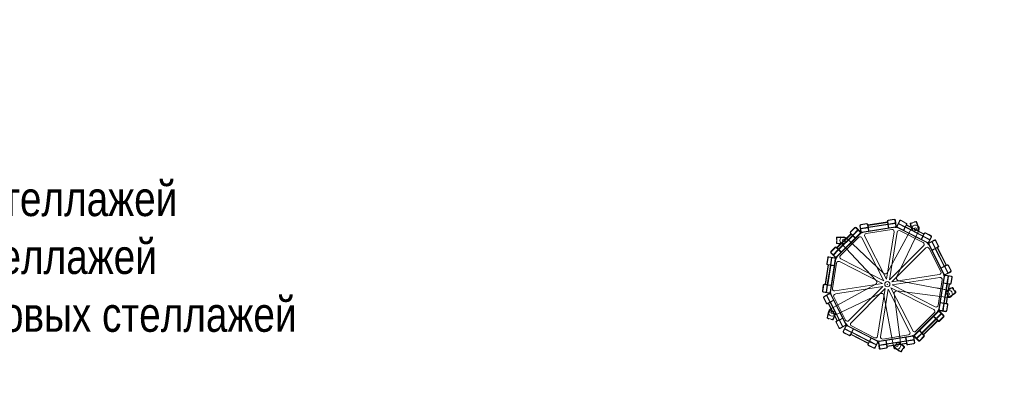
# Model space of a CAD drawing. Header units: millimetres. Extents: x -57464382 to 30606835, y -92609 to 65084.
# Tile 648 of 656: x -33819 to -28991, y 35335 to 37145. Entities that reach past the tile are written whole.
import ezdxf
from ezdxf import colors
from ezdxf.entities.mleader import LeaderData, LeaderLine
from ezdxf.math import Vec2, Vec3

# ---------------------------------------------------------------- set-up
doc = ezdxf.new("R2010")
doc.units = ezdxf.units.MM
doc.layers.get('0').update_dxf_attribs({"lineweight": 0})
doc.layers.add('09_АР_Мебель', color=4, linetype='Continuous', lineweight=9)
doc.layers.add('17_АР_Текст', color=235, linetype='Continuous', lineweight=0)
doc.styles.add('_ТЕКСТОВЫЙ', font='arial.ttf', dxfattribs={"width": 0.8})
doc.styles.get("Standard").update_dxf_attribs({"font": 'arial.ttf'})

# ---------------------------------------------------------------- blocks, each defined once
blk = doc.blocks.new('Стойка поворотная для ГЖП')
at = {"layer": '09_АР_Мебель', "lineweight": 0}
for p, q in [((-130.4, 292.5), (-100.7, 297.2)), ((-130.1, 290.5), (-100.4, 295.2)), ((-97, 292.7), (-94.8, 278.9)), ((-95, 293.1), (-94.5, 290.1)), ((-94.5, 290.1), (0.3, 305.1)), ((-94.2, 288.1), (0.6, 303.1)), ((-92.8, 279.2), (2, 294.3)), ((-92.5, 277.3), (2.3, 292.3)), ((-0.2, 308.1), (0.3, 305.1)), ((0.6, 303.1), (2, 294.3)), ((1.8, 308.4), (4, 294.6)), ((2.3, 292.3), (5, 275.5)), ((33.6, 318.5), (4, 313.8)), ((4, 294.6), (39.5, 300.2)), ((33.9, 316.5), (4.3, 311.8)), ((4.3, 292.6), (39.8, 298.2)), ((4.3, 292.6), (6.9, 275.8)), ((37.3, 314), (42, 284.4)), ((39.3, 314.3), (44, 284.7)), ((59.7, 311.1), (46.1, 284.4)), ((61.5, 310.2), (47.9, 283.5)), ((54.3, 295.9), (86.3, 279.6)), ((55.2, 297.7), (87.3, 281.4)), ((65.6, 311.5), (92.3, 297.9)), ((66.5, 313.3), (93.2, 299.7)), ((93.6, 293.8), (87.3, 281.4)), ((95.4, 292.9), (94, 290.3)), ((94, 290.3), (179.6, 246.7)), ((114.1, 299.4), (120.2, 301.4)), ((116.4, 298), (138.6, 305.3)), ((139.5, 307.7), (133.5, 305.7)), ((-250.5, 133.2), (-133.2, 250.5)), ((-249.1, 131.7), (-131.7, 249.1)), ((-247, 179.1), (-179.1, 247)), ((-245.6, 177.7), (-177.7, 245.6)), ((-160, 277.4), (-181.2, 256.2)), ((-181.2, 249.1), (-179.1, 247)), ((-158.6, 276), (-179.8, 254.8)), ((-179.8, 250.5), (-169.9, 240.6)), ((-177.7, 245.6), (-171.3, 239.2)), ((-169.9, 240.6), (-144.5, 266.1)), ((-168.5, 239.2), (-143.1, 264.7)), ((-154.4, 276), (-133.2, 254.8)), ((-153, 277.4), (-131.7, 256.2)), ((-134.5, 286.8), (-129.8, 257.2)), ((-134.1, 246.7), (-120.8, 253.5)), ((-132.5, 287.1), (-127.9, 257.5)), ((-130.4, 273.3), (-94.8, 278.9)), ((-130, 271.3), (-94.5, 276.9)), ((-124.4, 255), (39.5, 281)), ((-124.1, 253), (39.8, 279)), ((-103.6, 248.7), (21.7, 268.5)), ((-94.5, 276.9), (-91.8, 260.2)), ((-94.2, 288.1), (-92.8, 279.2)), ((-92.5, 277.3), (-89.9, 260.5)), ((-3.8, 24), (33.1, 257.1)), ((122.6, 280.2), (0.5, 57)), ((11, 21.6), (47.9, 254.7)), ((36.5, 278.5), (51.3, 276.1)), ((45.8, 33.9), (154.7, 263.9)), ((48.3, 277.6), (196.2, 202.3)), ((49.2, 279.4), (197.1, 204.1)), ((62.4, 262.1), (175.4, 204.5)), ((86.3, 279.6), (78.6, 264.4)), ((88.1, 278.7), (80.4, 263.5)), ((88.1, 278.7), (173.7, 235.1)), ((93.1, 288.5), (89, 280.5)), ((89, 280.5), (174.6, 236.9)), ((93.1, 288.5), (178.7, 244.9)), ((126.9, 261.5), (126.5, 261.4)), ((150.2, 267), (129.4, 260.2)), ((151.5, 269.5), (151.9, 269.6)), ((178.7, 244.9), (174.6, 236.9)), ((182.7, 248.4), (176.4, 236)), ((180.9, 249.4), (179.6, 246.7)), ((213.5, 236.1), (186.7, 249.8)), ((214.4, 237.9), (187.7, 251.5)), ((-249.5, 227.8), (-249.5, 221.4)), ((-249.5, 201.1), (-249.5, 207.4)), ((-247.5, 202.8), (-247.5, 226.1)), ((-239.2, 171.3), (-171.3, 239.2)), ((-237.8, 169.9), (-169.9, 237.8)), ((-230, 140.3), (-140.3, 230)), ((-227.6, 202.1), (-54, 18.1)), ((-209.5, 227.4), (-209.5, 227.8)), ((-209.5, 201.5), (-209.5, 201.1)), ((-207.5, 225.4), (-207.5, 203.5)), ((-18.1, 54), (-202.2, 227.5)), ((-169.9, 237.8), (-157.9, 225.8)), ((-168.5, 239.2), (-156.5, 227.2)), ((-17.2, 17.2), (-124.3, 227.4)), ((-3.8, 24), (-110.9, 234.3)), ((173.7, 235.1), (165.9, 220)), ((175.4, 234.2), (167.7, 219)), ((175.4, 234.2), (207.5, 217.8)), ((176.4, 236), (208.4, 219.6)), ((193.2, 203.8), (203.8, 193.2)), ((214.8, 232.1), (201.2, 205.4)), ((202.3, 196.2), (277.6, 48.3)), ((216.6, 231.2), (202.9, 204.5)), ((204.1, 197.1), (279.4, 49.2)), ((231.2, 216.6), (204.5, 202.9)), ((232.1, 214.8), (205.4, 201.2)), ((217.8, 207.5), (234.2, 175.4)), ((219.6, 208.4), (236, 176.4)), ((236.1, 213.5), (249.8, 186.7)), ((237.9, 214.4), (251.5, 187.7)), ((-277.4, 160), (-256.2, 181.2)), ((-277.4, 153), (-256.2, 131.7)), ((-276, 158.6), (-254.8, 179.8)), ((-276, 154.4), (-254.8, 133.2)), ((-266.1, 144.5), (-240.6, 169.9)), ((-264.7, 143.1), (-239.2, 168.5)), ((-250.5, 179.8), (-240.6, 169.9)), ((-249.1, 181.2), (-247, 179.1)), ((-245.6, 177.7), (-239.2, 171.3)), ((-239.2, 168.5), (-227.2, 156.5)), ((-237.8, 169.9), (-225.8, 157.9)), ((11, 21.6), (177.9, 188.5)), ((21.6, 11), (188.5, 177.9)), ((204.5, 175.4), (262.1, 62.4)), ((234.2, 175.4), (219, 167.7)), ((235.1, 173.7), (220, 165.9)), ((235.1, 173.7), (278.7, 88.1)), ((248.4, 182.7), (236, 176.4)), ((244.9, 178.7), (236.9, 174.6)), ((236.9, 174.6), (280.5, 89)), ((244.9, 178.7), (288.5, 93.1)), ((249.4, 180.9), (246.7, 179.6)), ((246.7, 179.6), (290.3, 94)), ((-292.5, 130.4), (-297.2, 100.7)), ((-290.5, 130.1), (-295.2, 100.4)), ((-292.7, 97), (-278.9, 94.8)), ((-287.1, 132.5), (-257.5, 127.9)), ((-286.8, 134.5), (-257.2, 129.8)), ((-255, 124.4), (-281, -39.5)), ((-253, 124.1), (-279, -39.8)), ((-273.3, 130.4), (-278.9, 94.8)), ((-271.3, 130), (-276.9, 94.5)), ((-248.7, 103.6), (-268.5, -21.7)), ((-246.7, 134.1), (-253.5, 120.8)), ((-24, 3.8), (-234.3, 110.9)), ((-17.2, 17.2), (-227.4, 124.3)), ((-290.1, 94.5), (-305.1, -0.3)), ((-288.1, 94.2), (-303.1, -0.6)), ((-279.2, 92.8), (-294.3, -2)), ((-293.1, 95), (-290.1, 94.5)), ((-277.3, 92.5), (-292.3, -2.3)), ((-288.1, 94.2), (-279.2, 92.8)), ((-277.3, 92.5), (-260.5, 89.9)), ((-276.9, 94.5), (-260.2, 91.8)), ((278.7, 88.1), (263.5, 80.4)), ((279.6, 86.3), (264.4, 78.6)), ((278.5, 36.5), (276.1, 51.3)), ((279.6, 86.3), (295.9, 54.3)), ((288.5, 93.1), (280.5, 89)), ((293.8, 93.6), (281.4, 87.3)), ((281.4, 87.3), (297.7, 55.2)), ((310.2, 61.5), (283.5, 47.9)), ((311.1, 59.7), (284.4, 46.1)), ((292.9, 95.4), (290.3, 94)), ((311.5, 65.6), (297.9, 92.3)), ((313.3, 66.5), (299.7, 93.2)), ((-308.1, 0.2), (-305.1, -0.3)), ((-24, 3.8), (-257.1, -33.1)), ((21.6, 11), (254.7, 47.9)), ((24, -3.8), (257.1, 33.1)), ((304.4, -30), (54.4, 17.1)), ((248.7, -103.6), (268.5, 21.7)), ((253, -124.1), (279, 39.8)), ((255, -124.4), (281, 39.5)), ((292.3, 2.3), (275.5, 5)), ((292.6, 4.3), (275.8, 6.9)), ((277.3, -92.5), (292.3, 2.3)), ((279.2, -92.8), (294.3, 2)), ((314, 37.3), (284.4, 42)), ((314.3, 39.3), (284.7, 44)), ((288.1, -94.2), (303.1, 0.6)), ((290.1, -94.5), (305.1, 0.3)), ((292.6, 4.3), (298.2, 39.8)), ((303.1, 0.6), (294.3, 2)), ((294.6, 4), (300.2, 39.5)), ((308.4, 1.8), (294.6, 4)), ((308.1, -0.2), (305.1, 0.3)), ((316.5, 33.9), (311.8, 4.3)), ((318.5, 33.6), (313.8, 4)), ((-318.5, -33.6), (-313.8, -4)), ((-316.5, -33.9), (-311.8, -4.3)), ((-314.3, -39.3), (-284.7, -44)), ((-314, -37.3), (-284.4, -42)), ((-311.1, -59.7), (-284.4, -46.1)), ((-310.2, -61.5), (-283.5, -47.9)), ((-308.4, -1.8), (-294.6, -4)), ((-303.1, -0.6), (-294.3, -2)), ((-294.6, -4), (-300.2, -39.5)), ((-292.6, -4.3), (-298.2, -39.8)), ((-292.6, -4.3), (-275.8, -6.9)), ((-292.3, -2.3), (-275.5, -5)), ((-57, -0.5), (-280, -122.4)), ((-278.5, -36.5), (-276.1, -51.3)), ((-263.7, -154.5), (-33.9, -45.8)), ((-21.6, -11), (-254.7, -47.9)), ((-21.6, -11), (-188.5, -177.9)), ((-11, -21.6), (-177.9, -188.5)), ((-11, -21.6), (-47.9, -254.7)), ((3.8, -24), (-33.1, -257.1)), ((3.8, -24), (110.9, -234.3)), ((17.2, -17.2), (227.4, -124.3)), ((17.2, -17.2), (124.3, -227.4)), ((24, -3.8), (234.3, -110.9)), ((65.5, -298.8), (33.1, -46.4)), ((46.4, -33.1), (298.8, -65.5)), ((242.3, -18.3), (304.4, -30)), ((300.3, -60.3), (287.5, -42.7)), ((287.9, -39.9), (287.7, -39.5)), ((319.4, -18.6), (333.1, -37.4)), ((320, -16), (323.8, -21.2)), ((335.7, -37.6), (332, -32.5)), ((-313.3, -66.5), (-299.7, -93.2)), ((-311.5, -65.6), (-297.9, -92.3)), ((-297.7, -55.2), (-281.4, -87.3)), ((-295.9, -54.3), (-279.6, -86.3)), ((-293.8, -93.6), (-281.4, -87.3)), ((-292.9, -95.4), (-290.3, -94)), ((-290.3, -94), (-246.7, -179.6)), ((-288.5, -93.1), (-280.5, -89)), ((-288.5, -93.1), (-244.9, -178.7)), ((-280.5, -89), (-236.9, -174.6)), ((-279.6, -86.3), (-264.4, -78.6)), ((-279.4, -49.2), (-204.1, -197.1)), ((-278.7, -88.1), (-263.5, -80.4)), ((-278.7, -88.1), (-235.1, -173.7)), ((-277.6, -48.3), (-202.3, -196.2)), ((-262.1, -62.4), (-204.5, -175.4)), ((-17.1, -54.4), (30, -304.4)), ((276.9, -94.5), (260.2, -91.8)), ((277.3, -92.5), (260.5, -89.9)), ((271.3, -130), (276.9, -94.5)), ((273.3, -130.4), (278.9, -94.8)), ((292.7, -97), (278.9, -94.8)), ((288.1, -94.2), (279.2, -92.8)), ((293.1, -95), (290.1, -94.5)), ((303.1, -60.8), (303.4, -61.1)), ((-281, -129), (-281.4, -128.9)), ((-278.4, -127.7), (-257.7, -134.5)), ((-256.4, -137), (-256, -137.1)), ((131.7, -249.1), (249.1, -131.7)), ((133.2, -250.5), (250.5, -133.2)), ((140.3, -230), (230, -140.3)), ((239.2, -168.5), (264.7, -143.1)), ((240.6, -169.9), (266.1, -144.5)), ((246.7, -134.1), (253.5, -120.8)), ((276, -154.4), (254.8, -133.2)), ((277.4, -153), (256.2, -131.7)), ((286.8, -134.5), (257.2, -129.8)), ((287.1, -132.5), (257.5, -127.9)), ((290.5, -130.1), (295.2, -100.4)), ((292.5, -130.4), (297.2, -100.7)), ((-293.7, -166.9), (-287.7, -168.9)), ((-269.3, -172.7), (-291.5, -165.5)), ((-268.3, -175.1), (-274.4, -173.2)), ((-237.9, -214.4), (-251.5, -187.7)), ((-236.1, -213.5), (-249.8, -186.7)), ((-249.4, -180.9), (-246.7, -179.6)), ((-248.4, -182.7), (-236, -176.4)), ((-244.9, -178.7), (-236.9, -174.6)), ((-236, -176.4), (-219.6, -208.4)), ((-235.1, -173.7), (-220, -165.9)), ((-234.2, -175.4), (-219, -167.7)), ((-234.2, -175.4), (-217.8, -207.5)), ((169.9, -237.8), (237.8, -169.9)), ((171.3, -239.2), (239.2, -171.3)), ((177.7, -245.6), (245.6, -177.7)), ((179.1, -247), (247, -179.1)), ((237.8, -169.9), (225.8, -157.9)), ((239.2, -168.5), (227.2, -156.5)), ((245.6, -177.7), (239.2, -171.3)), ((250.5, -179.8), (240.6, -169.9)), ((249.1, -181.2), (247, -179.1)), ((276, -158.6), (254.8, -179.8)), ((277.4, -160), (256.2, -181.2)), ((-232.1, -214.8), (-205.4, -201.2)), ((-231.2, -216.6), (-204.5, -202.9)), ((-216.6, -231.2), (-202.9, -204.5)), ((-214.8, -232.1), (-201.2, -205.4)), ((-214.4, -237.9), (-187.7, -251.5)), ((-213.5, -236.1), (-186.7, -249.8)), ((-208.4, -219.6), (-176.4, -236)), ((-207.5, -217.8), (-175.4, -234.2)), ((-203.8, -193.2), (-193.2, -203.8)), ((-197.1, -204.1), (-49.2, -279.4)), ((-196.2, -202.3), (-48.3, -277.6)), ((-182.7, -248.4), (-176.4, -236)), ((-178.7, -244.9), (-174.6, -236.9)), ((-175.4, -204.5), (-62.4, -262.1)), ((-175.4, -234.2), (-167.7, -219)), ((-174.6, -236.9), (-89, -280.5)), ((-173.7, -235.1), (-165.9, -220)), ((-173.7, -235.1), (-88.1, -278.7)), ((143.1, -264.7), (168.5, -239.2)), ((144.5, -266.1), (169.9, -240.6)), ((168.5, -239.2), (156.5, -227.2)), ((169.9, -237.8), (157.9, -225.8)), ((179.8, -250.5), (169.9, -240.6)), ((177.7, -245.6), (171.3, -239.2)), ((-180.9, -249.4), (-179.6, -246.7)), ((-179.6, -246.7), (-94, -290.3)), ((-178.7, -244.9), (-93.1, -288.5)), ((-93.6, -293.8), (-87.3, -281.4)), ((-93.1, -288.5), (-89, -280.5)), ((-88.1, -278.7), (-80.4, -263.5)), ((-87.3, -281.4), (-55.2, -297.7)), ((-86.3, -279.6), (-78.6, -264.4)), ((-86.3, -279.6), (-54.3, -295.9)), ((-61.5, -310.2), (-47.9, -283.5)), ((-59.7, -311.1), (-46.1, -284.4)), ((-36.5, -278.5), (-51.3, -276.1)), ((-39.3, -314.3), (-44, -284.7)), ((-37.3, -314), (-42, -284.4)), ((124.1, -253), (-39.8, -279)), ((124.4, -255), (-39.5, -281)), ((103.6, -248.7), (-21.7, -268.5)), ((-4.3, -292.6), (-6.9, -275.8)), ((-2.3, -292.3), (-5, -275.5)), ((92.5, -277.3), (-2.3, -292.3)), ((92.8, -279.2), (-2, -294.3)), ((94.2, -288.1), (-0.6, -303.1)), ((35.4, -304.3), (48.2, -286.6)), ((51.1, -286.1), (51.3, -285.8)), ((92.5, -277.3), (89.9, -260.5)), ((94.5, -276.9), (91.8, -260.2)), ((94.2, -288.1), (92.8, -279.2)), ((130, -271.3), (94.5, -276.9)), ((130.4, -273.3), (94.8, -278.9)), ((97, -292.7), (94.8, -278.9)), ((134.1, -246.7), (120.8, -253.5)), ((132.5, -287.1), (127.9, -257.5)), ((134.5, -286.8), (129.8, -257.2)), ((153, -277.4), (131.7, -256.2)), ((154.4, -276), (133.2, -254.8)), ((158.6, -276), (179.8, -254.8)), ((160, -277.4), (181.2, -256.2)), ((181.2, -249.1), (179.1, -247)), ((-95.4, -292.9), (-94, -290.3)), ((-66.5, -313.3), (-93.2, -299.7)), ((-65.6, -311.5), (-92.3, -297.9)), ((-4.3, -292.6), (-39.8, -298.2)), ((-4, -294.6), (-39.5, -300.2)), ((-33.9, -316.5), (-4.3, -311.8)), ((-33.6, -318.5), (-4, -313.8)), ((-1.8, -308.4), (-4, -294.6)), ((-0.6, -303.1), (-2, -294.3)), ((94.5, -290.1), (-0.3, -305.1)), ((0.2, -308.1), (-0.3, -305.1)), ((35.8, -307.1), (35.6, -307.4)), ((81, -309.5), (67.3, -328.4)), ((68, -330.9), (71.7, -325.8)), ((83.7, -309.3), (79.9, -314.5)), ((95, -293.1), (94.5, -290.1)), ((130.1, -290.5), (100.4, -295.2)), ((130.4, -292.5), (100.7, -297.2))]:
    blk.add_line(p, q, dxfattribs=at)
for centre, radius in [((137.7, 270.3), 6), ((-214.5, 214.4), 6), ((0, 0), 12.8), ((0, 0), 12.8), ((0, 0), 1), ((299.6, -47.4), 6), ((-270.2, -137.7), 6), ((47.5, -299.6), 6)]:
    blk.add_circle(centre, radius, dxfattribs=at)
for centre, radius, start, end in [((-129.6, 287.6), 5, 99, 189), ((-129.6, 287.6), 3, 99, 189), ((-100, 292.3), 5, 9, 99), ((-100, 292.3), 3, 9, 99), ((4.7, 308.9), 5, 99, 189), ((4.7, 308.9), 3, 99, 189), ((34.4, 313.6), 5, 9, 99), ((34.4, 313.6), 3, 9, 99), ((64.2, 308.8), 5, 63, 153), ((64.2, 308.8), 3, 63, 153), ((90.9, 295.2), 3, 333, 63), ((90.9, 295.2), 5, 333, 63), ((114.8, 297.5), 2, 108, 187.5243), ((212.9, 310.5), 101, 187.5243, 208.4757), ((117, 296.1), 2, 108, 188.5058), ((212.9, 310.5), 99, 188.5058, 209.8989), ((120.8, 299.5), 2, 18, 108), ((134.1, 303.8), 2, 108, 198), ((139.2, 303.4), 2, 27.4942, 108), ((140.2, 305.8), 2, 28.4757, 108), ((53.1, 258.6), 99, 6.1011, 27.4942), ((53.1, 258.6), 101, 7.5243, 28.4757), ((-177.7, 252.7), 5, 135, 225), ((-177.7, 252.7), 3, 135, 225), ((-156.5, 273.9), 5, 45, 135), ((-156.5, 273.9), 3, 45, 135), ((-135.3, 252.7), 3, 315, 45), ((-135.3, 252.7), 5, 315, 45), ((-124.9, 258), 5, 189, 279), ((-124.9, 258), 3, 189, 279), ((-102, 238.8), 10, 99, 207), ((23.2, 258.6), 10, 351, 99), ((39.1, 283.9), 3, 279, 9), ((39.1, 283.9), 5, 279, 9), ((50.6, 282.1), 5, 153, 243), ((50.6, 282.1), 3, 153, 243), ((57.8, 253.2), 10, 63, 171), ((138.4, 271.6), 18, 334.6681, 151.3319), ((125.9, 263.3), 2, 208.4757, 288), ((128.8, 262.1), 2, 209.8989, 288), ((149.6, 268.9), 2, 288, 6.1011), ((151.3, 271.5), 2, 288, 7.5243), ((185.4, 247.1), 5, 63, 153), ((185.4, 247.1), 3, 63, 153), ((-247.5, 227.8), 2, 100.4757, 180), ((-247.5, 221.4), 2, 180, 270), ((-247.5, 207.4), 2, 90, 180), ((-247.5, 201.1), 2, 180, 259.5243), ((-229.5, 130.4), 101, 79.5243, 100.4757), ((-229.5, 298.4), 101, 259.5243, 280.4757), ((-245.5, 226.1), 2, 99.4942, 180), ((-245.5, 202.8), 2, 180, 260.5058), ((-229.5, 130.4), 99, 78.1011, 99.4942), ((-229.5, 298.4), 99, 260.5058, 281.8989), ((-214.5, 214.4), 18, 46.6883, 223.3319), ((-211.5, 227.8), 2, 360, 79.5243), ((-211.5, 201.1), 2, 280.4757, 360), ((-209.5, 225.4), 2, 360, 78.1011), ((-209.5, 203.5), 2, 281.8989, 360), ((-133.2, 222.9), 10, 27, 135), ((170.8, 195.6), 10, 315, 63), ((198.5, 206.7), 5, 243, 333), ((198.5, 206.7), 3, 243, 333), ((206.7, 198.5), 5, 117, 207), ((206.7, 198.5), 3, 117, 207), ((212.1, 233.5), 3, 333, 63), ((212.1, 233.5), 5, 333, 63), ((233.5, 212.1), 5, 27, 117), ((233.5, 212.1), 3, 27, 117), ((-273.9, 156.5), 5, 135, 225), ((-273.9, 156.5), 3, 135, 225), ((-252.7, 177.7), 5, 45, 135), ((-252.7, 177.7), 3, 45, 135), ((195.6, 170.8), 10, 27, 135), ((247.1, 185.4), 3, 297, 27), ((247.1, 185.4), 5, 297, 27), ((-292.3, 100), 5, 171, 261), ((-292.3, 100), 3, 171, 261), ((-287.6, 129.6), 5, 81, 171), ((-287.6, 129.6), 3, 81, 171), ((-258, 124.9), 3, 351, 81), ((-258, 124.9), 5, 351, 81), ((-252.7, 135.3), 5, 225, 315), ((-252.7, 135.3), 3, 225, 315), ((-238.8, 102), 10, 63, 171), ((-222.9, 133.2), 10, 135, 243), ((-9.9, 62.7), 11.9, 226.6681, 331.3319), ((253.2, 57.8), 10, 279, 27), ((282.1, 50.6), 5, 207, 297), ((282.1, 50.6), 3, 207, 297), ((295.2, 90.9), 5, 27, 117), ((295.2, 90.9), 3, 27, 117), ((308.8, 64.2), 3, 297, 27), ((308.8, 64.2), 5, 297, 27), ((-308.9, -4.7), 5, 81, 171), ((-62.7, 9.9), 11.9, 298.6499, 43.3319), ((56.6, 28.8), 11.9, 154.6681, 259.3319), ((258.6, 23.2), 10, 351, 99), ((283.9, 39.1), 5, 81, 171), ((283.9, 39.1), 3, 81, 171), ((308.9, 4.7), 5, 261, 351), ((308.9, 4.7), 3, 261, 351), ((313.6, 34.4), 3, 351, 81), ((313.6, 34.4), 5, 351, 81), ((-313.6, -34.4), 5, 171, 261), ((-313.6, -34.4), 3, 171, 261), ((-308.9, -4.7), 3, 81, 171), ((-283.9, -39.1), 5, 261, 351), ((-283.9, -39.1), 3, 261, 351), ((-282.1, -50.6), 5, 27, 117), ((-282.1, -50.6), 3, 27, 117), ((-258.6, -23.2), 10, 171, 279), ((-253.2, -57.8), 10, 99, 207), ((-28.8, -56.6), 11.9, 10.6681, 115.3101), ((44.9, -44.9), 11.9, 82.6681, 187.3319), ((289.1, -41.5), 2, 137.8989, 216), ((289.3, -38.4), 2, 136.4757, 216), ((361.1, -106.5), 99, 116.5058, 137.8989), ((361.1, -106.5), 101, 115.5243, 136.4757), ((301.1, -47.7), 18, 262.6681, 79.3319), ((262.3, 29.4), 99, 294.1011, 315.4942), ((262.3, 29.4), 101, 295.5243, 316.4757), ((317.8, -19.7), 2, 36, 116.5058), ((318.4, -17.2), 2, 36, 115.5243), ((322.2, -22.3), 2, 306, 36), ((330.4, -33.7), 2, 36, 126), ((331.5, -38.6), 2, 315.4942, 36), ((334.1, -38.8), 2, 316.4757, 36), ((-308.8, -64.2), 5, 117, 207), ((-308.8, -64.2), 3, 117, 207), ((-295.2, -90.9), 5, 207, 297), ((-295.2, -90.9), 3, 207, 297), ((292.3, -100), 5, 351, 81), ((301.9, -59.2), 2, 216, 294.1011), ((305, -60), 2, 216, 295.5243), ((-195, -178), 101, 151.5243, 172.4757), ((-195, -178), 99, 150.1011, 171.4942), ((-271.4, -138.2), 18, 118.6499, 295.3101), ((-282, -130.8), 2, 72, 151.5243), ((-279.1, -129.6), 2, 72, 150.1011), ((-354.7, -126), 99, 332.5058, 353.8989), ((-354.7, -126), 101, 331.5243, 352.4757), ((-258.3, -136.4), 2, 353.8989, 72), ((-256.6, -139), 2, 352.4757, 72), ((222.9, -133.2), 10, 315, 63), ((238.8, -102), 10, 243, 351), ((252.7, -135.3), 5, 45, 135), ((252.7, -135.3), 3, 45, 135), ((258, -124.9), 5, 171, 261), ((258, -124.9), 3, 171, 261), ((287.6, -129.6), 5, 261, 351), ((287.6, -129.6), 3, 261, 351), ((292.3, -100), 3, 351, 81), ((-293.1, -165), 2, 172.4757, 252), ((-290.9, -163.6), 2, 171.4942, 252), ((-287.1, -167), 2, 252, 342), ((-273.8, -171.3), 2, 162, 252), ((-268.7, -170.8), 2, 252, 332.5058), ((-267.7, -173.2), 2, 252, 331.5243), ((-247.1, -185.4), 5, 117, 207), ((-247.1, -185.4), 3, 117, 207), ((-195.6, -170.8), 10, 207, 315), ((-170.8, -195.6), 10, 135, 243), ((252.7, -177.7), 5, 225, 315), ((252.7, -177.7), 3, 225, 315), ((273.9, -156.5), 3, 315, 45), ((273.9, -156.5), 5, 315, 45), ((-233.5, -212.1), 5, 207, 297), ((-233.5, -212.1), 3, 207, 297), ((-212.1, -233.5), 5, 153, 243), ((-212.1, -233.5), 3, 153, 243), ((-206.7, -198.5), 3, 297, 27), ((-206.7, -198.5), 5, 297, 27), ((-198.5, -206.7), 5, 63, 153), ((-198.5, -206.7), 3, 63, 153), ((102, -238.8), 10, 279, 27), ((133.2, -222.9), 10, 207, 315), ((-185.4, -247.1), 5, 243, 333), ((-185.4, -247.1), 3, 243, 333), ((-57.8, -253.2), 10, 243, 351), ((-50.6, -282.1), 3, 333, 63), ((-50.6, -282.1), 5, 333, 63), ((-39.1, -283.9), 5, 99, 189), ((-39.1, -283.9), 3, 99, 189), ((-23.2, -258.6), 10, 171, 279), ((49.9, -287.8), 2, 65.8989, 144), ((10.3, -376.3), 99, 44.5058, 65.8989), ((52.9, -287), 2, 64.4757, 144), ((10.3, -376.3), 101, 43.5243, 64.4757), ((124.9, -258), 5, 9, 99), ((124.9, -258), 3, 9, 99), ((129.6, -287.6), 3, 279, 9), ((135.3, -252.7), 5, 135, 225), ((129.6, -287.6), 5, 279, 9), ((135.3, -252.7), 3, 135, 225), ((156.5, -273.9), 5, 225, 315), ((156.5, -273.9), 3, 225, 315), ((177.7, -252.7), 3, 315, 45), ((177.7, -252.7), 5, 315, 45), ((-90.9, -295.2), 5, 153, 243), ((-90.9, -295.2), 3, 153, 243), ((-64.2, -308.8), 5, 243, 333), ((-64.2, -308.8), 3, 243, 333), ((-34.4, -313.6), 5, 189, 279), ((-34.4, -313.6), 3, 189, 279), ((-4.7, -308.9), 3, 279, 9), ((-4.7, -308.9), 5, 279, 9), ((47.7, -301.1), 18, 190.6681, 7.3319), ((37, -305.5), 2, 144, 222.1011), ((37.2, -308.6), 2, 144, 223.5243), ((109, -240.4), 99, 222.1011, 243.4942), ((109, -240.4), 101, 223.5243, 244.4757), ((65.7, -327.2), 2, 243.4942, 324), ((66.3, -329.8), 2, 244.4757, 324), ((70.1, -324.6), 2, 324, 54), ((78.3, -313.3), 2, 234, 324), ((79.4, -308.3), 2, 324, 44.5058), ((82, -308.2), 2, 324, 43.5243), ((100, -292.3), 5, 189, 279), ((100, -292.3), 3, 189, 279)]:
    blk.add_arc(centre, radius, start, end, dxfattribs=at)
blk.add_point((0, 0), dxfattribs=at)
at = {"flags": 1}
for tag, p in [('КОД_ОБОРУДОВАНИЯ', (213.3, 358.4)), ('ДОП_ИНФОРМАЦИЯ', (213.3, 306.2)), ('ДОГОВОР', (300, 250))]:
    blk.add_attdef(tag, p, '', height=25, dxfattribs=at)
blk = doc.blocks.new('_Dot')
at = {"color": 0, "linetype": 'ByBlock', "lineweight": -2}
blk.add_line((-0.5, 0), (-1, 0), dxfattribs=at)
at = {"color": 0, "linetype": 'ByBlock', "const_width": 0.5}
blk.add_lwpolyline([(-0.25, 0, 1), (0.25, 0, 1)], format="xyb", close=True, dxfattribs=at)

msp = doc.modelspace()

# ---------------------------------------------------------------- block references
at = {"lineweight": 0}
msp.add_blockref('Стойка поворотная для ГЖП', (-29564.3, 35849.8), dxfattribs=at)

# ---------------------------------------------------------------- leaders
at = {"layer": '17_АР_Текст', "lineweight": 18}
ml = msp.add_multileader_mtext('Standard', dxfattribs=at)
ml.set_content('Клиентский зал {\\L0,0}', color=256, style='_ТЕКСТОВЫЙ')
ml.set_leader_properties(lineweight=0)
ml.set_arrow_properties(name='DOT')
ml.build(insert=Vec2(0, 0))
ml.multileader.update_dxf_attribs({"text_left_attachment_type": 6, "text_right_attachment_type": 6, "dogleg_length": 0.36, "arrow_head_size": 50, "scale": 100})
ctx = ml.context
ctx.base_point, ctx.scale, ctx.char_height, ctx.arrow_head_size, ctx.landing_gap_size, ctx.plane_origin = Vec3(-37947.6, 48659.5), 100, 250, 50, 100, Vec3(-30901.1, 52193.2)
ctx.left_attachment, ctx.right_attachment, ctx.attachment_type = 6, 6, 2
notes = []
notes.append((ctx, [(0, (0, 0, 0), (0, 0), (1, 0), 1, [])]))
ctx.mtext.insert, ctx.mtext.width, ctx.mtext.defined_height, ctx.mtext.flow_direction = Vec3(-37847.6, 48959.5), 2751.828, 815.5, 5
at = {"layer": '17_АР_Текст', "color": 1, "lineweight": 18}
ml = msp.add_multileader_mtext('Standard', dxfattribs=at)
ml.set_content('{\\C1;Карманы для бланков только в СОПС}', color=1, style='_ТЕКСТОВЫЙ')
ml.set_leader_properties(lineweight=0)
ml.set_arrow_properties(name='DOT')
ml.build(insert=Vec2(0, 0))
ml.multileader.update_dxf_attribs({"text_left_attachment_type": 6, "text_right_attachment_type": 6, "dogleg_length": 0.36, "arrow_head_size": 50, "scale": 100})
ctx = ml.context
ctx.base_point, ctx.scale, ctx.char_height, ctx.arrow_head_size, ctx.landing_gap_size, ctx.plane_origin = Vec3(-29314.5, 48068.2), 100, 100, 50, 100, Vec3(-25566.9, 52909.1)
ctx.left_attachment, ctx.right_attachment, ctx.text_align_type, ctx.attachment_type = 6, 6, 1, 2
notes.append((ctx, [(0, (0, 0, 0), (0, 0), (1, 0), 1, [])]))
ctx.mtext.insert, ctx.mtext.width, ctx.mtext.defined_height, ctx.mtext.alignment, ctx.mtext.flow_direction = Vec3(-27210.6, 48368.2), 4035.238, 815.5, 2, 5
ml = msp.add_multileader_mtext('Standard', dxfattribs=at)
ml.set_content('{\\fCalibri|b0|i0|c204|p34;\\H0.91667x;\\LКарманы для бланков\\l - СОПС, крепятся на стол МГН и стол для ЦСУ (1400 мм.);\\P\\LИнформ. Стенд А4 на 8 карманов\\l - ГОПС/СОПС, крепится по старым правилам, при отсутствии возможности крепления особенно в СОПСах (отсутствие свободного места на стене или нехватка стены по длине - размещается папка с информацией на столе МГН или столе для ЦСУ).\\P\\LРекламно_информационный стенд\\l - ГОПС/СОПС размещается в клиентском зале, также возможно размещение в тамбуре при условии хорошей освещенности и при условии открывания двери стенд будет виден более чем на 50%. Также стенд должен находиться в прямой видимости для клиентов и ничем не загораживаться.}', color=1, style='_ТЕКСТОВЫЙ')
ml.set_leader_properties(lineweight=0)
ml.set_arrow_properties(name='DOT')
ml.build(insert=Vec2(0, 0))
ml.multileader.update_dxf_attribs({"text_left_attachment_type": 6, "text_right_attachment_type": 6, "dogleg_length": 0.36, "arrow_head_size": 50, "scale": 100})
ctx = ml.context
ctx.base_point, ctx.scale, ctx.char_height, ctx.arrow_head_size, ctx.landing_gap_size, ctx.plane_origin = Vec3(-27020.9, 45459.4), 100, 100, 50, 100, Vec3(-22944.2, 54969.1)
ctx.left_attachment, ctx.right_attachment, ctx.text_align_type, ctx.attachment_type = 6, 6, 1, 2
notes.append((ctx, [(0, (0, 0, 0), (0, 0), (1, 0), 1, [])]))
ctx.mtext.insert, ctx.mtext.width, ctx.mtext.defined_height, ctx.mtext.alignment, ctx.mtext.flow_direction = Vec3(-24919.4, 45773.6), 2892.94, 2008.7, 2, 5
at = {"layer": '17_АР_Текст', "lineweight": 18}
ml = msp.add_multileader_mtext('Standard', dxfattribs=at)
ml.set_content('{\\C1;Корзина для распродаж - от 15 стеллажей}', color=256, style='_ТЕКСТОВЫЙ')
ml.set_leader_properties(lineweight=0)
ml.set_arrow_properties(name='DOT')
ml.build(insert=Vec2(0, 0))
ml.multileader.update_dxf_attribs({"text_left_attachment_type": 6, "text_right_attachment_type": 6, "dogleg_length": 0.36, "arrow_head_size": 50, "scale": 100})
ctx = ml.context
ctx.base_point, ctx.scale, ctx.char_height, ctx.arrow_head_size, ctx.landing_gap_size, ctx.plane_origin = Vec3(-31698.3, 39803.8), 100, 200, 50, 100, Vec3(-26184.1, 43906.1)
ctx.left_attachment, ctx.right_attachment, ctx.attachment_type = 6, 6, 2
notes.append((ctx, [(0, (0, 0, 0), (0, 0), (1, 0), 1, [])]))
ctx.mtext.insert, ctx.mtext.width, ctx.mtext.defined_height, ctx.mtext.flow_direction = Vec3(-31598.3, 40043.8), 2592.649, 880.8, 5
ml = msp.add_multileader_mtext('Standard', dxfattribs=at)
ml.set_content('{\\C1;Хранение:\\P1 стеллаж / шкаф = до 5 торговых стеллажей\\P3 стеллаж / шкаф = 6-9 торговых стеллажей\\P4 стеллаж / шкаф = 10 и более торговых стеллажей}', color=256, style='_ТЕКСТОВЫЙ')
ml.set_leader_properties(lineweight=0)
ml.set_arrow_properties(name='DOT')
ml.build(insert=Vec2(0, 0))
ml.multileader.update_dxf_attribs({"text_left_attachment_type": 6, "text_right_attachment_type": 6, "dogleg_length": 0.36, "arrow_head_size": 50, "scale": 100})
ctx = ml.context
ctx.base_point, ctx.scale, ctx.char_height, ctx.arrow_head_size, ctx.landing_gap_size, ctx.plane_origin = Vec3(-37158.5, 36381.3), 100, 170, 50, 100, Vec3(-71808.1, 38274.2)
ctx.left_attachment, ctx.right_attachment, ctx.attachment_type = 6, 6, 2
notes.append((ctx, [(0, (0, 0, 0), (0, 0), (1, 0), 1, [])]))
ctx.mtext.insert, ctx.mtext.width, ctx.mtext.defined_height, ctx.mtext.flow_direction = Vec3(-37058.5, 36636.8), 5942.674, 960.1, 5
for ctx, leaders in notes:
    for number, flags, end, landing, length, lines in leaders:
        leader = LeaderData()
        leader.index, (leader.has_last_leader_line, leader.has_dogleg_vector, leader.attachment_direction) = number, flags
        leader.last_leader_point, leader.dogleg_vector, leader.dogleg_length = Vec3(end), Vec3(landing), length
        for number, points, colour, breaks in lines:
            line = LeaderLine()
            line.index, line.vertices, line.color, line.breaks = number, Vec3.list(points), colors.encode_raw_color(colour), breaks
            leader.lines.append(line)
        ctx.leaders.append(leader)

doc.saveas('drawing.dxf')
